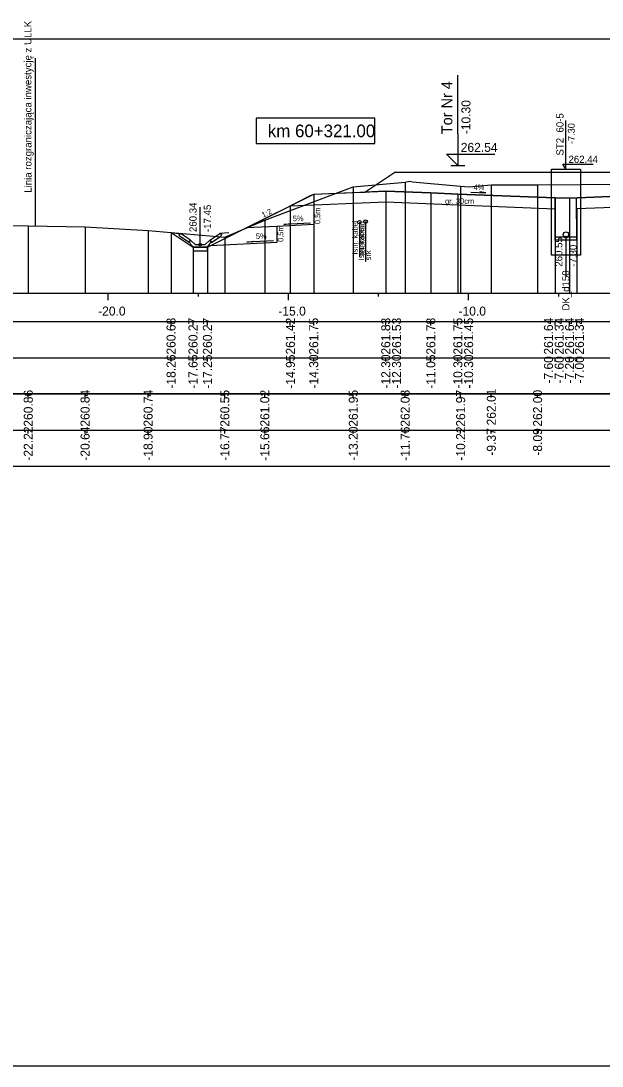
# Model space of a CAD drawing. Extents: x 6516023 to 6560129, y 5513077 to 5529206.
# Drawn here: x 6518285.79 to 6518301.92, y 5514518.16 to 5514547.16 of the extents above; entities that cross this region are included whole.
import ezdxf

# ---------------------------------------------------------------- set-up
doc = ezdxf.new("R2010")
doc.units = 0
for name, color, linetype in [('IR_default', 7, 'Continuous'), ('TOR_PRZEK_P-kable', 7, 'Continuous'), ('TOR_PRZEK_P-komponent', 7, 'Continuous'), ('TOR_PRZEK_P-odwodnienie', 7, 'Continuous'), ('TOR_PRZEK_P-opisy', 7, 'Continuous'), ('TOR_PRZEK_P-schodkowanie+wymiana', 7, 'Continuous'), ('TOR_PRZEK_P-tabelka istniejace', 7, 'Continuous'), ('TOR_PRZEK_P-tabelka projektowane', 7, 'Continuous'), ('TOR_PRZEK_P-teren istniejacy', 7, 'Continuous'), ('TOR_PRZEK_P-tory projektowane', 7, 'Continuous'), ('TOR_PRZEK_P-uklad odniesienia', 7, 'Continuous'), ('TOR_PRZEK_P-warstwa ochronna I', 7, 'Continuous'), ('TOR_PRZEK_P-warstwa ochronna II', 7, 'Continuous'), ('TOR_PS_T-granica PKP-projektowana', 7, 'Continuous'), ('TOR_PS_T-skarpy projektowane', 7, 'Continuous'), ('TOR_RAMKI-ramka+tabelka 1', 7, 'Continuous')]:
    doc.layers.add(name, color=color, linetype=linetype)

msp = doc.modelspace()

# ---------------------------------------------------------------- linework, layer by layer
at = {"layer": 'IR_default'}
msp.add_lwpolyline([(6518289.955, 5514541.285), (6518290.065, 5514541.211), (6518290.069, 5514541.209), (6518290.514, 5514540.912), (6518290.564, 5514540.879), (6518290.924, 5514540.879), (6518290.964, 5514540.879), (6518292.839, 5514541.816), (6518293.043, 5514541.918), (6518293.826, 5514542.31), (6518293.913, 5514542.353), (6518295.191, 5514542.404), (6518295.333, 5514542.41), (6518296.08, 5514542.908), (6518296.163, 5514542.963), (6518299.663, 5514542.963), (6518299.893, 5514542.963), (6518301.963, 5514542.963)], dxfattribs=at)
at = {"layer": 'TOR_PRZEK_P-kable'}
for p, q in [((6518295.18, 5514541.573), (6518295.18, 5514540.599)), ((6518295.352, 5514541.588), (6518295.352, 5514540.479))]:
    msp.add_line(p, q, dxfattribs=at)
for centre in [(6518295.18, 5514541.573), (6518295.352, 5514541.588)]:
    msp.add_circle(centre, 0.05, dxfattribs=at)
at = {"layer": 'TOR_PRZEK_P-komponent'}
msp.add_lwpolyline([(6518296.163, 5514542.963), (6518299.663, 5514542.963), (6518301.963, 5514542.963), (6518305.463, 5514542.963), (6518306.463, 5514542.963), (6518309.963, 5514542.963), (6518310.513, 5514542.962), (6518314.013, 5514542.962), (6518315.354, 5514542.068), (6518312.263, 5514542.192), (6518308.213, 5514542.354), (6518307.463, 5514542.384), (6518306.014, 5514542.382), (6518304.463, 5514542.379), (6518303.713, 5514542.349), (6518301.013, 5514542.241), (6518300.613, 5514542.245), (6518297.913, 5514542.353), (6518297.163, 5514542.383), (6518295.913, 5514542.433), (6518295.333, 5514542.41)], close=True, dxfattribs=at)
at = {"layer": 'TOR_PRZEK_P-odwodnienie'}
for p, q in [((6518300.913, 5514543.043), (6518300.913, 5514544.393)), ((6518300.913, 5514543.043), (6518300.83, 5514543.18)), ((6518300.83, 5514543.18), (6518301.67, 5514543.18)), ((6518300.613, 5514541.075), (6518300.61, 5514542.245)), ((6518301.213, 5514541.077), (6518301.21, 5514542.249)), ((6518290.764, 5514540.949), (6518290.764, 5514541.993)), ((6518290.455, 5514541.008), (6518290.194, 5514541.182)), ((6518290.499, 5514541.074), (6518290.219, 5514541.261)), ((6518290.466, 5514541.024), (6518290.455, 5514541.008)), ((6518290.456, 5514541.044), (6518290.504, 5514541.068)), ((6518290.499, 5514541.074), (6518290.491, 5514541.062)), ((6518290.624, 5514540.949), (6518290.504, 5514541.068)), ((6518290.904, 5514540.949), (6518291.024, 5514541.068)), ((6518291.024, 5514541.068), (6518291.071, 5514541.044)), ((6518291.029, 5514541.074), (6518291.309, 5514541.261)), ((6518291.029, 5514541.074), (6518291.037, 5514541.062)), ((6518291.062, 5514541.024), (6518291.073, 5514541.008)), ((6518291.073, 5514541.008), (6518291.334, 5514541.182)), ((6518301.213, 5514541.156), (6518300.613, 5514541.156)), ((6518301.213, 5514541.076), (6518300.613, 5514541.076)), ((6518300.913, 5514541.156), (6518300.913, 5514540.054)), ((6518290.574, 5514540.879), (6518290.954, 5514540.879)), ((6518290.624, 5514540.949), (6518290.904, 5514540.949))]:
    msp.add_line(p, q, dxfattribs=at)
for points in [[(6518300.513, 5514541.155), (6518300.513, 5514543.043), (6518301.313, 5514543.043), (6518301.313, 5514540.656), (6518300.513, 5514540.656), (6518300.513, 5514541.155)], [(6518289.972, 5514541.273), (6518290.219, 5514541.261)], [(6518290.169, 5514541.235), (6518290.219, 5514541.261)], [(6518290.169, 5514541.235), (6518290.194, 5514541.182)], [(6518290.491, 5514541.062), (6518290.456, 5514541.043)], [(6518290.504, 5514540.949), (6518290.456, 5514541.044)], [(6518290.456, 5514541.043), (6518290.466, 5514541.024)], [(6518291.024, 5514540.949), (6518291.071, 5514541.044)], [(6518291.037, 5514541.062), (6518291.072, 5514541.043)], [(6518291.072, 5514541.043), (6518291.062, 5514541.024)], [(6518291.555, 5514541.273), (6518291.309, 5514541.261)], [(6518291.359, 5514541.235), (6518291.309, 5514541.261)], [(6518291.359, 5514541.235), (6518291.334, 5514541.182)], [(6518290.574, 5514540.879), (6518290.504, 5514540.949)], [(6518290.564, 5514540.879), (6518290.563, 5514540.879), (6518290.564, 5514540.879), (6518290.563, 5514540.878), (6518290.564, 5514540.879), (6518290.564, 5514540.878), (6518290.564, 5514540.879), (6518290.564, 5514540.879)], [(6518290.964, 5514540.879), (6518290.564, 5514540.879), (6518290.564, 5514540.779), (6518290.964, 5514540.779), (6518290.964, 5514540.879)], [(6518290.954, 5514540.879), (6518291.024, 5514540.949)], [(6518290.964, 5514540.879), (6518290.963, 5514540.879), (6518290.964, 5514540.879), (6518290.963, 5514540.878), (6518290.964, 5514540.879), (6518290.964, 5514540.878), (6518290.964, 5514540.879), (6518290.964, 5514540.879)]]:
    msp.add_lwpolyline(points, dxfattribs=at)
for centre, radius in [((6518300.913, 5514541.231), 0.075), ((6518300.913, 5514541.156), 0.03), ((6518290.764, 5514540.949), 0.035)]:
    msp.add_circle(centre, radius, dxfattribs=at)
at = {"layer": 'TOR_PRZEK_P-opisy'}
msp.add_lwpolyline([(6518298.27, 5514542.403), (6518298.688, 5514542.384), (6518298.52, 5514542.412)], dxfattribs=at)
at = {"layer": 'TOR_PRZEK_P-schodkowanie+wymiana'}
for p, q in [((6518293.913, 5514542.047), (6518293.913, 5514541.504)), ((6518292.89, 5514541.452), (6518292.042, 5514541.418)), ((6518293.913, 5514541.504), (6518292.89, 5514541.452)), ((6518292.89, 5514541.452), (6518292.89, 5514541.009)), ((6518292.89, 5514541.009), (6518291.041, 5514540.917))]:
    msp.add_line(p, q, dxfattribs=at)
at = {"layer": 'TOR_PRZEK_P-tabelka istniejace'}
for p, q in [((6518285.992, 5514536.706), (6518285.992, 5514536.806)), ((6518287.569, 5514536.706), (6518287.569, 5514536.806)), ((6518289.318, 5514536.706), (6518289.318, 5514536.806)), ((6518291.447, 5514536.706), (6518291.447, 5514536.806)), ((6518292.556, 5514536.706), (6518292.556, 5514536.806)), ((6518295.012, 5514536.706), (6518295.012, 5514536.806)), ((6518296.451, 5514536.706), (6518296.451, 5514536.806)), ((6518297.991, 5514536.706), (6518297.991, 5514536.806)), ((6518298.842, 5514536.706), (6518298.842, 5514536.806)), ((6518300.126, 5514536.706), (6518300.126, 5514536.806)), ((6518272.163, 5514535.806), (6518335.963, 5514535.806)), ((6518285.992, 5514535.706), (6518285.992, 5514535.806)), ((6518287.569, 5514535.706), (6518287.569, 5514535.806)), ((6518289.318, 5514535.706), (6518289.318, 5514535.806)), ((6518291.447, 5514535.706), (6518291.447, 5514535.806)), ((6518292.556, 5514535.706), (6518292.556, 5514535.806)), ((6518295.012, 5514535.706), (6518295.012, 5514535.806)), ((6518296.451, 5514535.706), (6518296.451, 5514535.806)), ((6518297.991, 5514535.706), (6518297.991, 5514535.806)), ((6518298.842, 5514535.706), (6518298.842, 5514535.806)), ((6518300.126, 5514535.706), (6518300.126, 5514535.806))]:
    msp.add_line(p, q, dxfattribs=at)
for points in [[(6518295.012, 5514542.558), (6518295.012, 5514539.806), (6518295.012, 5514539.676), (6518295.012, 5514539.606)], [(6518296.451, 5514542.687), (6518296.451, 5514539.806), (6518296.451, 5514539.676), (6518296.451, 5514539.606)], [(6518297.991, 5514542.575), (6518297.991, 5514539.806), (6518297.991, 5514539.676), (6518297.991, 5514539.606)], [(6518298.842, 5514542.612), (6518298.842, 5514539.806), (6518298.842, 5514539.676), (6518298.842, 5514539.606)], [(6518300.126, 5514542.61), (6518300.126, 5514539.806), (6518300.126, 5514539.676), (6518300.126, 5514539.606)], [(6518292.556, 5514541.628), (6518292.556, 5514539.806), (6518292.556, 5514539.676), (6518292.556, 5514539.606)], [(6518285.992, 5514541.47), (6518285.992, 5514539.806), (6518285.992, 5514539.676), (6518285.992, 5514539.606)], [(6518287.569, 5514541.447), (6518287.569, 5514539.806), (6518287.569, 5514539.676), (6518287.569, 5514539.606)], [(6518289.318, 5514541.344), (6518289.318, 5514539.806), (6518289.318, 5514539.676), (6518289.318, 5514539.606)], [(6518291.447, 5514541.155), (6518291.447, 5514539.806), (6518291.447, 5514539.676), (6518291.447, 5514539.606)]]:
    msp.add_lwpolyline(points, dxfattribs=at)
msp.add_lwpolyline([(6518272.163, 5514536.806), (6518272.163, 5514534.806), (6518335.963, 5514534.806), (6518335.963, 5514536.806)], close=True, dxfattribs=at)
at = {"layer": 'TOR_PRZEK_P-tabelka projektowane'}
for p, q in [((6518289.955, 5514538.706), (6518289.955, 5514538.806)), ((6518290.564, 5514538.706), (6518290.564, 5514538.806)), ((6518290.964, 5514538.706), (6518290.964, 5514538.806)), ((6518293.261, 5514538.706), (6518293.261, 5514538.806)), ((6518293.913, 5514538.706), (6518293.913, 5514538.806)), ((6518295.913, 5514538.706), (6518295.913, 5514538.806)), ((6518295.913, 5514538.706), (6518295.913, 5514538.806)), ((6518297.163, 5514538.706), (6518297.163, 5514538.806)), ((6518297.913, 5514538.706), (6518297.913, 5514538.806)), ((6518297.913, 5514538.706), (6518297.913, 5514538.806)), ((6518300.611, 5514538.706), (6518300.611, 5514538.806)), ((6518300.613, 5514538.706), (6518300.613, 5514538.806)), ((6518301.013, 5514538.706), (6518301.013, 5514538.806)), ((6518301.211, 5514538.706), (6518301.211, 5514538.806)), ((6518272.163, 5514537.806), (6518335.963, 5514537.806)), ((6518289.955, 5514537.706), (6518289.955, 5514537.806)), ((6518290.564, 5514537.706), (6518290.564, 5514537.806)), ((6518290.964, 5514537.706), (6518290.964, 5514537.806)), ((6518293.261, 5514537.706), (6518293.261, 5514537.806)), ((6518293.913, 5514537.706), (6518293.913, 5514537.806)), ((6518295.913, 5514537.706), (6518295.913, 5514537.806)), ((6518295.913, 5514537.706), (6518295.913, 5514537.806)), ((6518297.163, 5514537.706), (6518297.163, 5514537.806)), ((6518297.913, 5514537.706), (6518297.913, 5514537.806)), ((6518297.913, 5514537.706), (6518297.913, 5514537.806)), ((6518300.611, 5514537.706), (6518300.611, 5514537.806)), ((6518300.613, 5514537.706), (6518300.613, 5514537.806)), ((6518301.013, 5514537.706), (6518301.013, 5514537.806)), ((6518301.211, 5514537.706), (6518301.211, 5514537.806))]:
    msp.add_line(p, q, dxfattribs=at)
for points in [[(6518293.913, 5514542.353), (6518293.913, 5514539.806), (6518293.913, 5514539.676), (6518293.913, 5514539.606)], [(6518295.913, 5514542.433), (6518295.913, 5514539.806), (6518295.913, 5514539.676), (6518295.913, 5514539.606)], [(6518297.163, 5514542.383), (6518297.163, 5514539.806), (6518297.163, 5514539.676), (6518297.163, 5514539.606)], [(6518297.913, 5514542.353), (6518297.913, 5514539.806), (6518297.913, 5514539.676), (6518297.913, 5514539.606)], [(6518300.613, 5514542.245), (6518300.613, 5514539.806), (6518300.613, 5514539.676), (6518300.613, 5514539.606)], [(6518301.013, 5514542.241), (6518301.013, 5514539.806), (6518301.013, 5514539.676), (6518301.013, 5514539.606)], [(6518293.261, 5514542.027), (6518293.261, 5514539.806), (6518293.261, 5514539.676), (6518293.261, 5514539.606)], [(6518295.913, 5514542.133), (6518295.913, 5514539.806), (6518295.913, 5514539.676), (6518295.913, 5514539.606)], [(6518297.913, 5514542.053), (6518297.913, 5514539.806), (6518297.913, 5514539.676), (6518297.913, 5514539.606)], [(6518300.611, 5514541.945), (6518300.611, 5514539.806), (6518300.611, 5514539.676), (6518300.611, 5514539.606)], [(6518301.211, 5514541.949), (6518301.211, 5514539.806), (6518301.211, 5514539.676), (6518301.211, 5514539.606)], [(6518289.955, 5514541.285), (6518289.955, 5514539.806), (6518289.955, 5514539.676), (6518289.955, 5514539.606)], [(6518290.564, 5514540.879), (6518290.564, 5514539.806), (6518290.564, 5514539.676), (6518290.564, 5514539.606)], [(6518290.964, 5514540.879), (6518290.964, 5514539.806), (6518290.964, 5514539.676), (6518290.964, 5514539.606)]]:
    msp.add_lwpolyline(points, dxfattribs=at)
msp.add_lwpolyline([(6518272.163, 5514538.806), (6518272.163, 5514536.806), (6518335.963, 5514536.806), (6518335.963, 5514538.806)], close=True, dxfattribs=at)
at = {"layer": 'TOR_PRZEK_P-teren istniejacy'}
msp.add_lwpolyline([(6518275.963, 5514541.5), (6518276.242, 5514541.498), (6518276.312, 5514541.499), (6518277.265, 5514541.502), (6518282.274, 5514541.524), (6518285.992, 5514541.47), (6518287.569, 5514541.447), (6518289.318, 5514541.344), (6518291.447, 5514541.155), (6518292.556, 5514541.628), (6518295.012, 5514542.558), (6518296.451, 5514542.687), (6518296.57, 5514542.712), (6518296.658, 5514542.695), (6518297.991, 5514542.575), (6518298.23, 5514542.554), (6518298.842, 5514542.612), (6518300.126, 5514542.61), (6518302.519, 5514542.624)], dxfattribs=at)
at = {"layer": 'TOR_PRZEK_P-tory projektowane'}
for p, q in [((6518297.913, 5514544.021), (6518297.913, 5514545.653)), ((6518297.913, 5514544.021), (6518297.913, 5514543.143)), ((6518297.913, 5514543.143), (6518297.594, 5514543.462)), ((6518297.594, 5514543.462), (6518298.938, 5514543.462)), ((6518297.721, 5514543.143), (6518298.105, 5514543.143))]:
    msp.add_line(p, q, dxfattribs=at)
at = {"layer": 'TOR_PRZEK_P-uklad odniesienia'}
for p, q in [((6518275.963, 5514539.606), (6518335.963, 5514539.606)), ((6518288.213, 5514539.406), (6518288.213, 5514539.606)), ((6518290.713, 5514539.506), (6518290.713, 5514539.606)), ((6518293.213, 5514539.406), (6518293.213, 5514539.606)), ((6518295.713, 5514539.506), (6518295.713, 5514539.606)), ((6518298.213, 5514539.406), (6518298.213, 5514539.606)), ((6518300.713, 5514539.506), (6518300.713, 5514539.606))]:
    msp.add_line(p, q, dxfattribs=at)
msp.add_lwpolyline([(6518295.613, 5514544.456), (6518292.313, 5514544.456), (6518292.313, 5514543.756), (6518295.613, 5514543.756)], close=True, dxfattribs=at)
at = {"layer": 'TOR_PRZEK_P-warstwa ochronna I'}
for points in [[(6518293.261, 5514542.027), (6518295.913, 5514542.133), (6518297.913, 5514542.053), (6518300.611, 5514541.945)], [(6518301.211, 5514541.949), (6518303.713, 5514542.049), (6518304.475, 5514542.08), (6518305.763, 5514542.082)]]:
    msp.add_lwpolyline(points, dxfattribs=at)
at = {"layer": 'TOR_PRZEK_P-warstwa ochronna II'}
msp.add_lwpolyline([(6518289.955, 5514541.285), (6518290.564, 5514540.879), (6518290.964, 5514540.879), (6518293.913, 5514542.353), (6518295.913, 5514542.433), (6518297.163, 5514542.383), (6518297.913, 5514542.353), (6518300.613, 5514542.245), (6518301.013, 5514542.241), (6518303.713, 5514542.349), (6518304.463, 5514542.379), (6518306.017, 5514542.382), (6518307.463, 5514542.384), (6518308.213, 5514542.354), (6518312.263, 5514542.192), (6518316.563, 5514542.02), (6518318.52, 5514540.971), (6518318.92, 5514540.971), (6518319.511, 5514541.365), (6518323.031, 5514541.204)], dxfattribs=at)
at = {"layer": 'TOR_PS_T-granica PKP-projektowana'}
msp.add_line((6518286.193, 5514541.467), (6518286.193, 5514546.125), dxfattribs=at)
at = {"layer": 'TOR_PS_T-skarpy projektowane'}
for points in [[(6518293.82, 5514541.548), (6518293.085, 5514541.508), (6518293.257, 5514541.539)], [(6518292.797, 5514541.054), (6518292.062, 5514541.014), (6518292.235, 5514541.045)]]:
    msp.add_lwpolyline(points, dxfattribs=at)
at = {"layer": 'TOR_RAMKI-ramka+tabelka 1'}
msp.add_lwpolyline([(6518269.513, 5514546.656), (6518517.013, 5514546.656), (6518517.013, 5514518.156), (6518269.513, 5514518.156)], close=True, dxfattribs=at)

# ---------------------------------------------------------------- texts
at = {"layer": 'TOR_PRZEK_P-kable'}
for s, height, p in [('telekomun.', 0.15, (6518295.329, 5514540.647)), ('Istn. kabel', 0.14999, (6518295.135, 5514540.675)), ('Istn. kabel', 0.14999, (6518295.307, 5514540.515)), ('srk', 0.15, (6518295.501, 5514540.515))]:
    msp.add_text(s, height=height, rotation=90.0511, dxfattribs=at).set_placement(p)
at = {"layer": 'TOR_PRZEK_P-odwodnienie'}
for s, height, p in [('ST2_60-5', 0.2, (6518300.846, 5514543.421)), ('-7.30', 0.19, (6518301.156, 5514543.741)), ('260.34', 0.2, (6518290.664, 5514541.299)), ('-17.45', 0.2, (6518291.064, 5514541.299)), ('260.55', 0.2, (6518300.813, 5514540.338)), ('-7.30', 0.2, (6518301.213, 5514540.338)), ('DK_d150', 0.2, (6518301.01, 5514539.12))]:
    msp.add_text(s, height=height, rotation=90, dxfattribs=at).set_placement(p)
msp.add_text('262.44', height=0.2, dxfattribs=at).set_placement((6518300.983, 5514543.217))
at = {"layer": 'TOR_PRZEK_P-opisy'}
for s, rotation, p in [('4%', 359.8485, (6518298.349, 5514542.469)), ('1:2', 27.0701, (6518292.513, 5514541.695))]:
    msp.add_text(s, height=0.15, rotation=rotation, dxfattribs=at).set_placement(p)
at = {"layer": 'TOR_PRZEK_P-schodkowanie+wymiana'}
for p in [(6518294.095, 5514541.519), (6518293.072, 5514541.025)]:
    msp.add_text('0,5m', height=0.1545, rotation=90, dxfattribs=at).set_placement(p)
at = {"layer": 'TOR_PRZEK_P-tabelka istniejace'}
for s, p in [('260.86', (6518286.117, 5514535.898)), ('260.84', (6518287.694, 5514535.899)), ('260.74', (6518289.443, 5514535.899)), ('260.55', (6518291.572, 5514535.897)), ('261.02', (6518292.681, 5514535.9)), ('261.95', (6518295.137, 5514535.897)), ('262.08', (6518296.576, 5514535.898)), ('261.97', (6518298.116, 5514535.898)), ('262.01', (6518298.967, 5514535.933)), ('262.00', (6518300.251, 5514535.898)), ('-22.22', (6518286.117, 5514534.956)), ('-20.64', (6518287.694, 5514534.955)), ('-18.90', (6518289.443, 5514534.955)), ('-16.77', (6518291.572, 5514534.955)), ('-15.66', (6518292.681, 5514534.954)), ('-13.20', (6518295.137, 5514534.955)), ('-11.76', (6518296.576, 5514534.954)), ('-10.22', (6518298.116, 5514534.956)), ('-9.37', (6518298.967, 5514535.094)), ('-8.09', (6518300.251, 5514535.094))]:
    msp.add_text(s, height=0.25, rotation=90, dxfattribs=at).set_placement(p)
at = {"layer": 'TOR_PRZEK_P-tabelka projektowane'}
for s, p in [('260.68', (6518290.08, 5514537.898)), ('260.27', (6518290.689, 5514537.898)), ('260.27', (6518291.089, 5514537.898)), ('261.42', (6518293.391, 5514537.9)), ('261.75', (6518294.038, 5514537.897)), ('261.83', (6518296.038, 5514537.898)), ('261.53', (6518296.338, 5514537.898)), ('261.78', (6518297.288, 5514537.898)), ('261.75', (6518298.038, 5514537.897)), ('261.45', (6518298.338, 5514537.897)), ('261.64', (6518300.553, 5514537.899)), ('261.34', (6518300.851, 5514537.899)), ('261.64', (6518301.138, 5514537.899)), ('261.34', (6518301.411, 5514537.899)), ('-18.26', (6518290.08, 5514536.954)), ('-17.65', (6518290.689, 5514536.953)), ('-17.25', (6518291.089, 5514536.953)), ('-14.95', (6518293.391, 5514536.953)), ('-14.30', (6518294.038, 5514536.955)), ('-12.30', (6518296.038, 5514536.955)), ('-12.30', (6518296.338, 5514536.955)), ('-11.05', (6518297.288, 5514536.953)), ('-10.30', (6518298.038, 5514536.955)), ('-10.30', (6518298.338, 5514536.955)), ('-7.60', (6518300.553, 5514537.094)), ('-7.60', (6518300.851, 5514537.094)), ('-7.20', (6518301.138, 5514537.094)), ('-7.00', (6518301.411, 5514537.094))]:
    msp.add_text(s, height=0.25, rotation=90, dxfattribs=at).set_placement(p)
at = {"layer": 'TOR_PRZEK_P-tory projektowane'}
for s, height, p in [('Tor Nr 4', 0.3, (6518297.758, 5514544.015)), ('-10.30', 0.25, (6518298.263, 5514544.013))]:
    msp.add_text(s, height=height, rotation=90, dxfattribs=at).set_placement(p)
msp.add_text('262.54', height=0.25, dxfattribs=at).set_placement((6518297.993, 5514543.523))
at = {"layer": 'TOR_PRZEK_P-uklad odniesienia'}
for s, height, p in [('km 60+321.00', 0.35, (6518292.641, 5514543.931)), ('-20.0', 0.25, (6518287.932, 5514538.981)), ('-15.0', 0.25, (6518292.932, 5514538.981)), ('-10.0', 0.25, (6518297.932, 5514538.981))]:
    msp.add_text(s, height=height, dxfattribs=at).set_placement(p)
at = {"layer": 'TOR_PRZEK_P-warstwa ochronna I'}
msp.add_text('gr. 30cm', height=0.15, dxfattribs=at).set_placement((6518297.56, 5514542.082))
at = {"layer": 'TOR_PS_T-granica PKP-projektowana'}
msp.add_text('Linia rozgraniczająca inwestycję z ULLK', height=0.2, rotation=90.0511, dxfattribs=at).set_placement((6518286.083, 5514542.389))
at = {"layer": 'TOR_PS_T-skarpy projektowane'}
for p in [(6518293.332, 5514541.6), (6518292.309, 5514541.105)]:
    msp.add_text('5%', height=0.1545, dxfattribs=at).set_placement(p)

doc.saveas('drawing.dxf')
